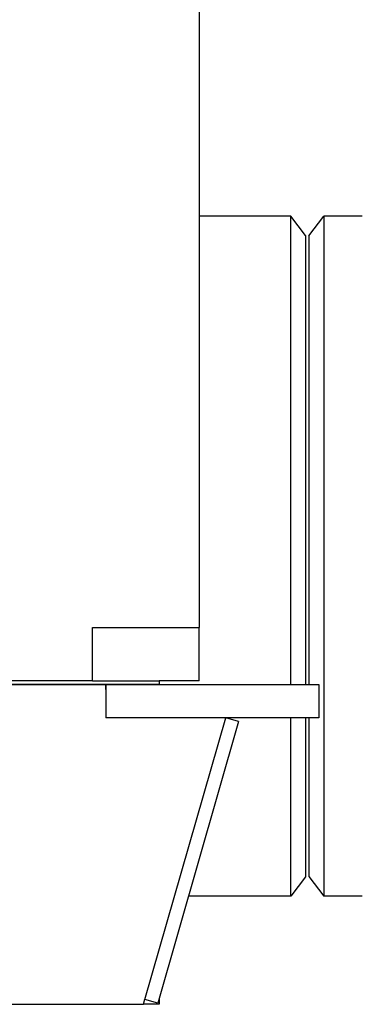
# Model space of a CAD drawing. Header units: inches. Extents: x 24 to 1128, y -69 to 748.
# Tile 500 of 656: x 726 to 738, y 162 to 199. Entities that reach past the tile are written whole.
import ezdxf

# ---------------------------------------------------------------- set-up
doc = ezdxf.new("R2010")
doc.units = ezdxf.units.IN
doc.header["$LTSCALE"] = 32
doc.header["$MEASUREMENT"] = 0
doc.layers.add('Visible (ANSI)', color=7, linetype='Continuous', lineweight=30)

msp = doc.modelspace()

# ---------------------------------------------------------------- linework, layer by layer
at = {"layer": 'Visible (ANSI)'}
for p, q in [((732.28063, 339.23367), (732.28063, 176.36817)), ((735.72432, 191.79617), (732.28063, 191.79617)), ((735.72432, 174.23367), (735.72432, 191.79617)), ((736.28063, 191.07117), (735.72432, 191.79617)), ((736.40563, 191.06617), (736.96578, 191.79617)), ((736.96578, 191.79617), (736.96578, 166.29617)), ((738.40563, 191.79617), (736.96578, 191.79617)), ((736.28063, 191.07117), (736.28063, 174.23367)), ((736.40563, 191.06617), (736.40563, 174.23367)), ((728.28063, 176.36817), (732.28063, 176.36817)), ((728.28063, 174.36817), (728.28063, 176.36817)), ((732.28063, 174.36817), (732.28063, 176.36817)), ((728.28063, 174.36817), (493.28063, 174.36817)), ((728.28063, 174.36817), (730.78063, 174.36817)), ((730.78063, 174.36817), (730.78063, 174.23367)), ((732.28063, 174.36817), (730.78063, 174.36817)), ((730.78063, 174.23367), (490.78063, 174.23367)), ((492.78063, 174.23367), (728.78063, 174.23367)), ((728.78063, 174.04625), (728.78063, 174.23367)), ((728.78063, 174.23367), (736.78063, 174.23367)), ((728.78063, 174.23367), (728.78063, 172.98367)), ((736.78063, 174.23367), (736.78063, 172.98367)), ((736.78063, 172.98367), (728.78063, 172.98367)), ((730.24863, 162.40979), (733.28063, 172.98367)), ((733.76126, 172.84585), (733.28063, 172.98367)), ((735.72432, 166.29617), (735.72432, 172.98367)), ((736.28063, 172.98367), (736.28063, 167.02117)), ((736.40563, 172.98367), (736.40563, 167.02617)), ((733.76126, 172.84585), (730.72926, 162.27197)), ((736.28063, 167.02117), (735.72432, 166.29617)), ((736.40563, 167.02617), (736.96578, 166.29617)), ((735.72432, 166.29617), (731.88318, 166.29617)), ((738.40563, 166.29617), (736.96578, 166.29617)), ((491.36313, 162.23367), (730.19813, 162.23367)), ((730.19813, 162.23367), (730.25187, 162.42109)), ((730.78063, 162.23367), (730.19813, 162.23367)), ((730.72926, 162.27197), (730.24863, 162.40979)), ((730.78063, 162.42109), (730.78063, 162.23367))]:
    msp.add_line(p, q, dxfattribs=at)
msp.add_arc((730.60563, 162.42109), 0.175, 0, 7.939721, dxfattribs=at)

doc.saveas('drawing.dxf')
